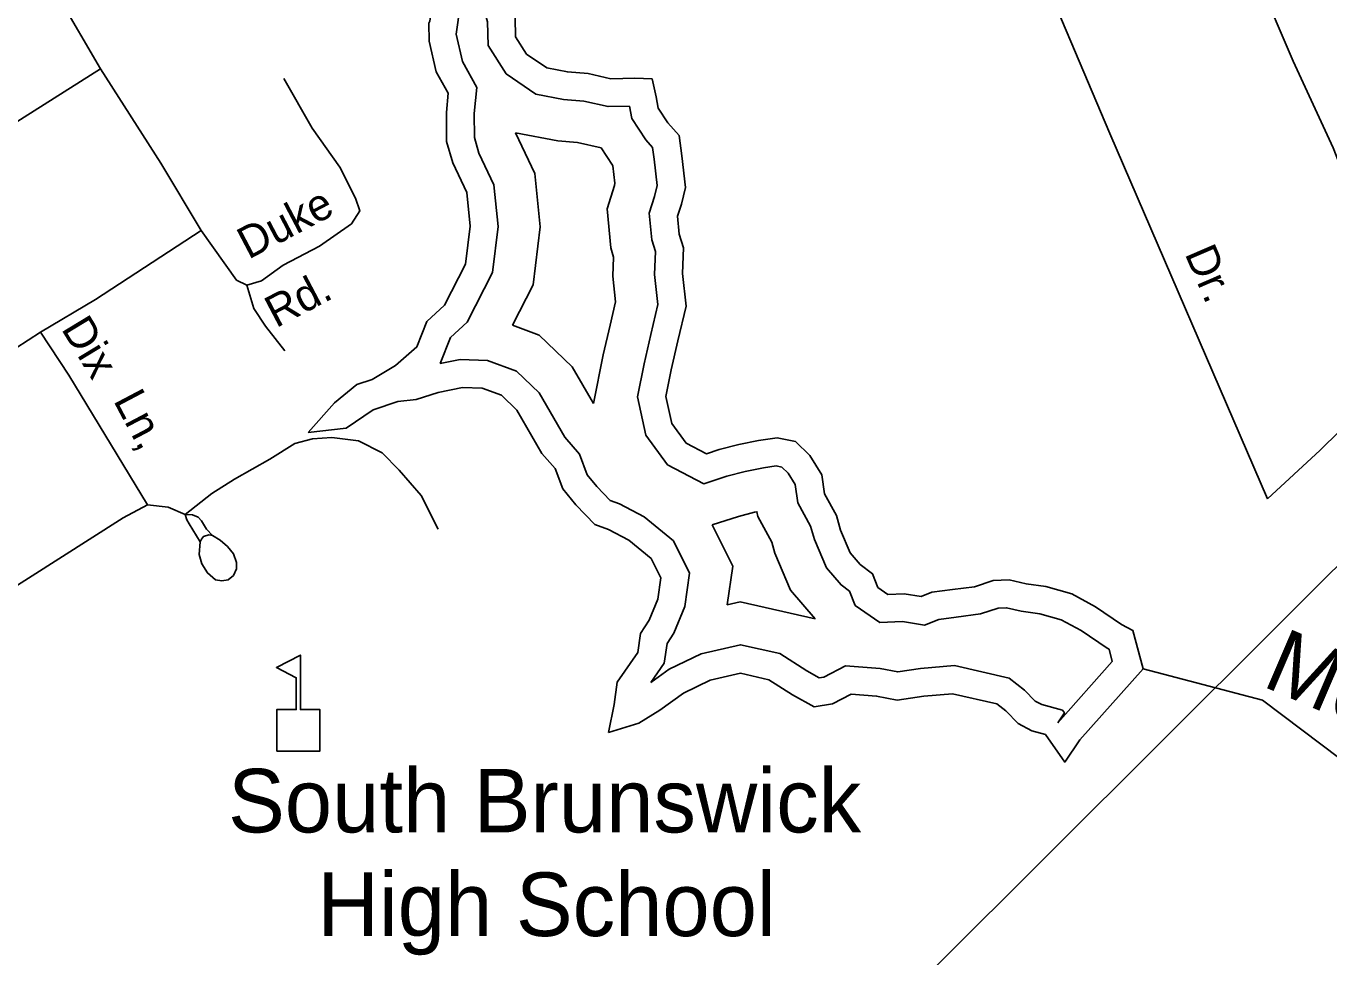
# Model space of a CAD drawing. Extents: x 2104537 to 2336408, y 34176 to 229611.
# Drawn here: x 2289588 to 2292662, y 95887 to 98082 of the extents above; entities that cross this region are included whole.
import ezdxf

# ---------------------------------------------------------------- set-up
doc = ezdxf.new("R2010")
doc.units = 0
for name, color, linetype in [('Exist Boundary Political City Limit New', 7, 'Continuous'), ('Exist Cultural Educational Facility High CELL', 7, 'Continuous'), ('Exist Cultural Educational Facility High Label', 7, 'Continuous'), ('Exist Hydrographic Buffer Line', 7, 'Continuous'), ('Exist Hydrographic Creek Single Shore', 7, 'Continuous'), ('Exist Hydrographic Lake Shore', 7, 'Continuous'), ('Exist Road Non-System Type 51', 7, 'Continuous'), ('Exist Road Non-System Type 51 Label', 7, 'Continuous'), ('Exist Road Secondary Type 51 Attributed', 7, 'Continuous'), ('Map Preparation Boundary City Limit Buffer Line', 7, 'Continuous'), ('Old_Level_32', 7, 'Continuous')]:
    doc.layers.add(name, color=color, linetype=linetype)

msp = doc.modelspace()

# ---------------------------------------------------------------- linework, layer by layer
at = {"layer": 'Exist Boundary Political City Limit New'}
msp.add_lwpolyline([(2294941.5, 100187.7), (2294330, 99683.2), (2294455.5, 99626.3), (2293470, 97896.2), (2293247.8, 97505.9), (2293078.2, 97203.8), (2289028.5, 93168.1)], dxfattribs=at)
at = {"layer": 'Exist Cultural Educational Facility High CELL'}
msp.add_lwpolyline([(2290179.4, 96372.1), (2290179.4, 96470.1), (2290225.4, 96470.1), (2290225.4, 96545.1), (2290178.4, 96569.4), (2290235, 96598.6), (2290235, 96470.1), (2290281.1, 96470.1), (2290281.1, 96372.1)], close=True, dxfattribs=at)
at = {"layer": 'Exist Hydrographic Buffer Line'}
for points in [[(2290680.3, 98581.5), (2290649.4, 98535.1), (2290639.7, 98478.5), (2290655.7, 98426.2), (2290670.2, 98353.1), (2290661.2, 98295), (2290650.1, 98243.6), (2290628.5, 98186.4), (2290612.1, 98130.4), (2290602.6, 98063.4)], [(2290680.3, 98581.5), (2290686.3, 98528.2), (2290765.7, 98452.8), (2290796.7, 98420.7), (2290797.5, 98418.3), (2290793.6, 98410.7), (2290738.1, 98344.7), (2290705.8, 98289.2), (2290675.8, 98232.1), (2290656.7, 98163.2), (2290676.4, 98092.1), (2290677.8, 98036.9), (2290720.5, 97970.1), (2290790.5, 97921.6), (2290856.1, 97909.1), (2290903.8, 97905.2), (2290960.9, 97892.4), (2291011.8, 97893.3)], [(2290602.6, 98063.4), (2290617.6, 97998.5), (2290651.1, 97937.8), (2290645.3, 97876.1), (2290645.6, 97819.6), (2290656.3, 97782.7), (2290691.7, 97707.7), (2290701.9, 97609.5), (2290688.4, 97501), (2290628.4, 97383.7), (2290588.9, 97347.5), (2290564.7, 97286.1)], [(2291011.8, 97893.3), (2291016.8, 97864.2), (2291050.2, 97813.9), (2291066.2, 97795.6), (2291070, 97768.1), (2291077, 97706.1), (2291070.7, 97680.1), (2291058.3, 97640.8), (2291064.2, 97578.5), (2291072.8, 97550.5), (2291070.9, 97496), (2291078.5, 97425.6), (2291062.1, 97354.9), (2291046, 97285.8), (2291030.1, 97208.1), (2291050.2, 97117.1), (2291101.2, 97047.8), (2291187, 97002.8), (2291241.5, 97020.4), (2291284.3, 97031.4), (2291327.6, 97040.1), (2291357.9, 97044.7), (2291371, 97042), (2291385.7, 97028), (2291402.4, 97000.9), (2291408.8, 96957.4), (2291439, 96902.7), (2291447.8, 96871.3), (2291476.1, 96804.4), (2291510.9, 96764.2), (2291530.7, 96749.3), (2291543.7, 96715.8), (2291602.2, 96675.3), (2291655.7, 96677.6), (2291707.5, 96669.3), (2291741.5, 96682.9), (2291782.2, 96688.4), (2291840.1, 96695.6), (2291881.4, 96709.4), (2291901.5, 96710.3), (2291936, 96702.5), (2291980, 96696.2), (2292030.5, 96681.9), (2292077.2, 96656.3), (2292138.7, 96614.6), (2292143.2, 96612.3), (2292150.8, 96583.7), (2292022, 96439)], [(2290742.5, 97830.6), (2290787.9, 97734.5), (2290800.9, 97608.5), (2290783.9, 97471.7), (2290735.4, 97376.9)], [(2290742.5, 97830.6), (2290842.8, 97811.4), (2290888.9, 97807.6), (2290944.5, 97795.2)], [(2290944.5, 97795.2), (2290971.8, 97754), (2290972.6, 97753.1), (2290977.2, 97712.2), (2290975.8, 97706.4), (2290958.5, 97651.4), (2290967.2, 97559.2), (2290973.8, 97537.4), (2290972.3, 97492.4), (2290978.9, 97431.7), (2290966.2, 97377.2), (2290949.8, 97306.8), (2290926.3, 97192.1)], [(2290735.4, 97376.9), (2290798.7, 97353.1), (2290876.6, 97278.2), (2290926.3, 97192.1)], [(2290564.7, 97286.1), (2290612, 97295.7), (2290676.6, 97293.9), (2290745.1, 97268.1), (2290798.3, 97216.9), (2290858.6, 97112.5), (2290893.9, 97072.8), (2290911.7, 97023.6), (2290934.2, 96996.4), (2290966.3, 96963.1), (2290988.3, 96955.2), (2291046.5, 96924.8), (2291115.2, 96867.8), (2291153.4, 96791.6), (2291142.3, 96712.9), (2291116.2, 96650.2), (2291100.6, 96625.8), (2291093.5, 96579.9), (2291061.7, 96533.9)], [(2291206.3, 96905.6), (2291268.8, 96925.8), (2291306.2, 96935.4), (2291312.4, 96936.6), (2291314, 96925.5), (2291347.3, 96865.1), (2291354.7, 96838.8), (2291391.5, 96751.6), (2291450, 96684.3)], [(2291206.3, 96905.6), (2291255.2, 96808.2), (2291242.3, 96716.9)], [(2291242.3, 96716.9), (2291272.7, 96724), (2291450, 96684.3)], [(2291061.7, 96533.9), (2291105.2, 96565.8), (2291180.6, 96601.5), (2291273.2, 96623), (2291366.5, 96602.1), (2291430.1, 96561.1), (2291459.2, 96545.1), (2291470.3, 96546.8), (2291521.4, 96572.9), (2291603, 96567), (2291644.6, 96559.1), (2291698.2, 96566.6), (2291778.2, 96573.7), (2291907.5, 96544.1), (2291943.8, 96515.9), (2291968.5, 96490.2), (2291984.8, 96481.7), (2292033.1, 96468.5), (2292037.6, 96462.1), (2292022, 96439)]]:
    msp.add_lwpolyline(points, dxfattribs=at)
at = {"layer": 'Exist Hydrographic Creek Single Shore'}
msp.add_lwpolyline([(2292223.3, 96566.4), (2292505.3, 96492), (2292736, 96318.8), (2293675.4, 96046.8), (2294029.7, 95898.4), (2294178, 95881.9), (2294256.8, 95820.7)], dxfattribs=at)
at = {"layer": 'Exist Hydrographic Lake Shore'}
for points in [[(2290699.1, 98734.6), (2290634.6, 98631.3), (2290587, 98559.9), (2290572.4, 98474.3), (2290592, 98410.2), (2290603.6, 98351.7), (2290596.7, 98306.9), (2290587, 98262.2), (2290566.2, 98207.3), (2290547.8, 98144.3), (2290540.7, 98094.3), (2290537.8, 98089), (2290539.1, 98046.7)], [(2290699.1, 98734.6), (2290737.7, 98659), (2290748.8, 98559.3), (2290812, 98499.3), (2290853.9, 98455.9), (2290868.8, 98413.1), (2290848.5, 98374), (2290792, 98306.8), (2290763.2, 98257.4), (2290737.1, 98207.8), (2290724.8, 98163.2), (2290741.7, 98101.9), (2290742.9, 98056.9), (2290768.7, 98016.5), (2290816.5, 97983.5), (2290865, 97974.2), (2290913.7, 97970.2), (2290967.5, 97958.1), (2291024.5, 97959.2), (2291065.2, 97958)], [(2290539.1, 98046.7), (2290555.7, 97974.8), (2290583.9, 97923.8), (2290579.7, 97878.9), (2290580.1, 97810.2), (2290594.7, 97759.5), (2290627.6, 97689.8), (2290635.8, 97610.2), (2290624.7, 97520.6), (2290575.4, 97424.1), (2290533.4, 97385.6), (2290509.7, 97325.4), (2290459.4, 97281.9), (2290404, 97249), (2290368.4, 97236.8), (2290315.4, 97193.3), (2290253.4, 97123.6)], [(2291065.2, 97958), (2291074.6, 97915.5), (2291079.2, 97888.9), (2291102.4, 97853.9), (2291128.5, 97824), (2291135.1, 97776.2), (2291143.5, 97702), (2291134, 97662.5), (2291124.9, 97633.7), (2291128.9, 97591.3), (2291138.7, 97559.3), (2291136.7, 97498.5), (2291145, 97421.5), (2291126, 97340.1), (2291110.1, 97271.8), (2291097.2, 97208.6), (2291111.3, 97144.8), (2291145, 97098.9), (2291193, 97073.7), (2291223.2, 97083.5), (2291269.7, 97095.4), (2291316.1, 97104.7), (2291359.8, 97111.4), (2291402.9, 97102.3), (2291437.1, 97069.6), (2291465.4, 97023.9), (2291472, 96978.7), (2291500.1, 96927.7), (2291509.8, 96893), (2291532.5, 96839.5), (2291556, 96812.4), (2291585.1, 96790.4), (2291597.6, 96758.3), (2291621.4, 96741.8), (2291659.5, 96743.4), (2291700, 96737), (2291724.7, 96746.9), (2291773.7, 96753.4), (2291825.5, 96759.9), (2291869.4, 96774.6), (2291907.4, 96776.2), (2291947.8, 96767.1), (2291993.7, 96760.6), (2292055.5, 96743), (2292111.5, 96712.3), (2292172.5, 96671), (2292199.1, 96657), (2292223.3, 96566.4), (2292073.9, 96398.6)], [(2290253.4, 97123.6), (2290343.2, 97134.3), (2290407.1, 97177.5), (2290464.7, 97197.1), (2290508.2, 97201.2), (2290560.4, 97218.2), (2290617.7, 97229.9), (2290663.8, 97228.6), (2290709.3, 97211.5), (2290746.1, 97176), (2290805.1, 97073.9), (2290836.5, 97038.7), (2290853.9, 96990.6), (2290885.2, 96952.7), (2290929.7, 96906.5), (2290961.9, 96895), (2291009.9, 96869.9), (2291062.7, 96826.1), (2291085.6, 96780.5), (2291078.5, 96730.4), (2291057.9, 96680.7), (2291037.8, 96649.5), (2291030.9, 96604.8), (2290982.5, 96534.7), (2290975.3, 96482), (2290962.2, 96416.2)], [(2290962.2, 96416.2), (2291033.5, 96438.1), (2291083.3, 96468.4), (2291139, 96509.2), (2291202.3, 96539.2), (2291273.4, 96555.7), (2291340.7, 96540.6), (2291396.5, 96504.7), (2291447.1, 96476.9), (2291490.8, 96483.6), (2291534.9, 96506.2), (2291594.5, 96501.9), (2291643, 96492.6), (2291705.7, 96501.4), (2291773.7, 96507.5), (2291878.7, 96483.4), (2291899.8, 96466.9), (2291928.7, 96437), (2291960.7, 96420.3), (2291992.9, 96411.5), (2292038.4, 96346.3), (2292073.9, 96398.6)]]:
    msp.add_lwpolyline(points, dxfattribs=at)
at = {"layer": 'Exist Road Non-System Type 51'}
for points in [[(2292029, 99118), (2292102.3, 99022.8), (2292275.5, 98716.4), (2292421.2, 98382), (2292493.4, 98196.9), (2292577.6, 97999.8), (2292671.7, 97794.9), (2292743.9, 97609.5), (2292813.3, 97466.5), (2292875, 97317)], [(2291629.8, 98861.7), (2291688.6, 98800.2), (2291745.5, 98723), (2291798.5, 98629.5), (2291888.6, 98434.2), (2292145.2, 97829), (2292516.7, 96967.1)], [(2289763.5, 97981.8), (2289665.4, 98150.9), (2289557.7, 98329.5)], [(2289763.5, 97981.8), (2289097.8, 97560.6), (2288450.1, 97159.8), (2288237.4, 97033.7), (2288018.8, 96889.3), (2287810.3, 96759.1), (2287647.4, 96661.2)], [(2290001.2, 97600.3), (2289905.6, 97759.3), (2289763.5, 97981.8)], [(2290195.7, 97958.4), (2290263, 97841.3), (2290327.8, 97749.8), (2290364.8, 97676.3), (2290375.1, 97646.3), (2290355.5, 97616.1), (2290280, 97563.5), (2290194.5, 97518.5), (2290142.9, 97481.8), (2290109, 97471.3), (2290084.6, 97483.2), (2290001.2, 97600.3)], [(2290001.2, 97600.3), (2289751.4, 97437.8), (2289622, 97360.3)], [(2290109, 97471.3), (2290125.5, 97416.5), (2290152.5, 97374.9), (2290198.2, 97316.7)], [(2289622, 97360.3), (2289504.8, 97285.1), (2289081.6, 97024.6), (2288845.1, 96872.1), (2288618.7, 96735.7), (2287881.8, 96279.8)], [(2289622, 97360.3), (2289689, 97259), (2289874.6, 96952.9)], [(2292875, 97317), (2292780, 97217.8), (2292641.6, 97082.4), (2292516.7, 96967.1)], [(2289963.4, 96929.9), (2290026.1, 96980), (2290079.5, 97013.5), (2290162.7, 97060.7), (2290222.2, 97097.9), (2290263.2, 97109.1), (2290309.1, 97111.6), (2290372.4, 97104.1), (2290428.2, 97075.6), (2290467.9, 97034.6), (2290520, 96975), (2290559.8, 96895.5)], [(2289874.6, 96952.9), (2289922.7, 96947.4), (2289963.4, 96929.9)], [(2289998.8, 96865.7), (2289972.8, 96907.9), (2289966.8, 96917.5), (2289963.4, 96929.9)], [(2289963.4, 96929.9), (2289980.8, 96929.5), (2289993.8, 96924.3), (2290001.3, 96915.4), (2290013.7, 96895.5), (2290027.4, 96880.6), (2290046, 96869.5), (2290063.4, 96854.6), (2290077, 96837.2), (2290084.5, 96817.3), (2290084.5, 96802.4), (2290077, 96786.3), (2290064.6, 96776.3), (2290049.7, 96773.8), (2290034.8, 96776.3), (2290016.2, 96792.5), (2290002.6, 96813.6), (2289996.4, 96835.9), (2289998.8, 96865.7), (2290001.6, 96871.8), (2290006.3, 96878.1), (2290018.7, 96882.2), (2290027.4, 96880.6)]]:
    msp.add_lwpolyline(points, dxfattribs=at)
at = {"layer": 'Exist Road Secondary Type 51 Attributed'}
msp.add_lwpolyline([(2287573.7, 95510.3), (2287989.1, 95771), (2288136.7, 95857), (2288581.5, 96141.3), (2289093.8, 96468.7), (2289302.6, 96594.1), (2289449.3, 96688.6), (2289816.6, 96922.3), (2289874.6, 96952.9)], dxfattribs=at)
at = {"layer": 'Map Preparation Boundary City Limit Buffer Line'}
msp.add_lwpolyline([(2294941.5, 100187.7), (2294330, 99683.2), (2294455.5, 99626.3), (2293470, 97896.2), (2293247.8, 97505.9), (2293078.2, 97203.8), (2289028.5, 93168.1)], dxfattribs=at)

# ---------------------------------------------------------------- texts
at = {"layer": 'Exist Cultural Educational Facility High Label'}
for s, p in [('South Brunswick', (2290064.4, 96180.3)), ('High School', (2290275.3, 95935.8))]:
    msp.add_text(s, height=150, dxfattribs=at).set_placement(p)
at = {"layer": 'Exist Road Non-System Type 51 Label'}
for s, rotation, p in [('Duke', 27.7263, (2290112.4, 97531)), ('Dr.', 293.3133, (2292320.8, 97545.9)), ('Rd.', 27.7263, (2290177.5, 97369.3)), ('Dix', 301.2475, (2289669.4, 97368.6)), ('Ln,', 297.8131, (2289792.7, 97199.4))]:
    msp.add_text(s, height=75, rotation=rotation, dxfattribs=at).set_placement(p)
at = {"layer": 'Old_Level_32'}
msp.add_text('Moore', height=150, rotation=336.7589, dxfattribs=at).set_placement((2292500.9, 96526.9))

doc.saveas('drawing.dxf')
